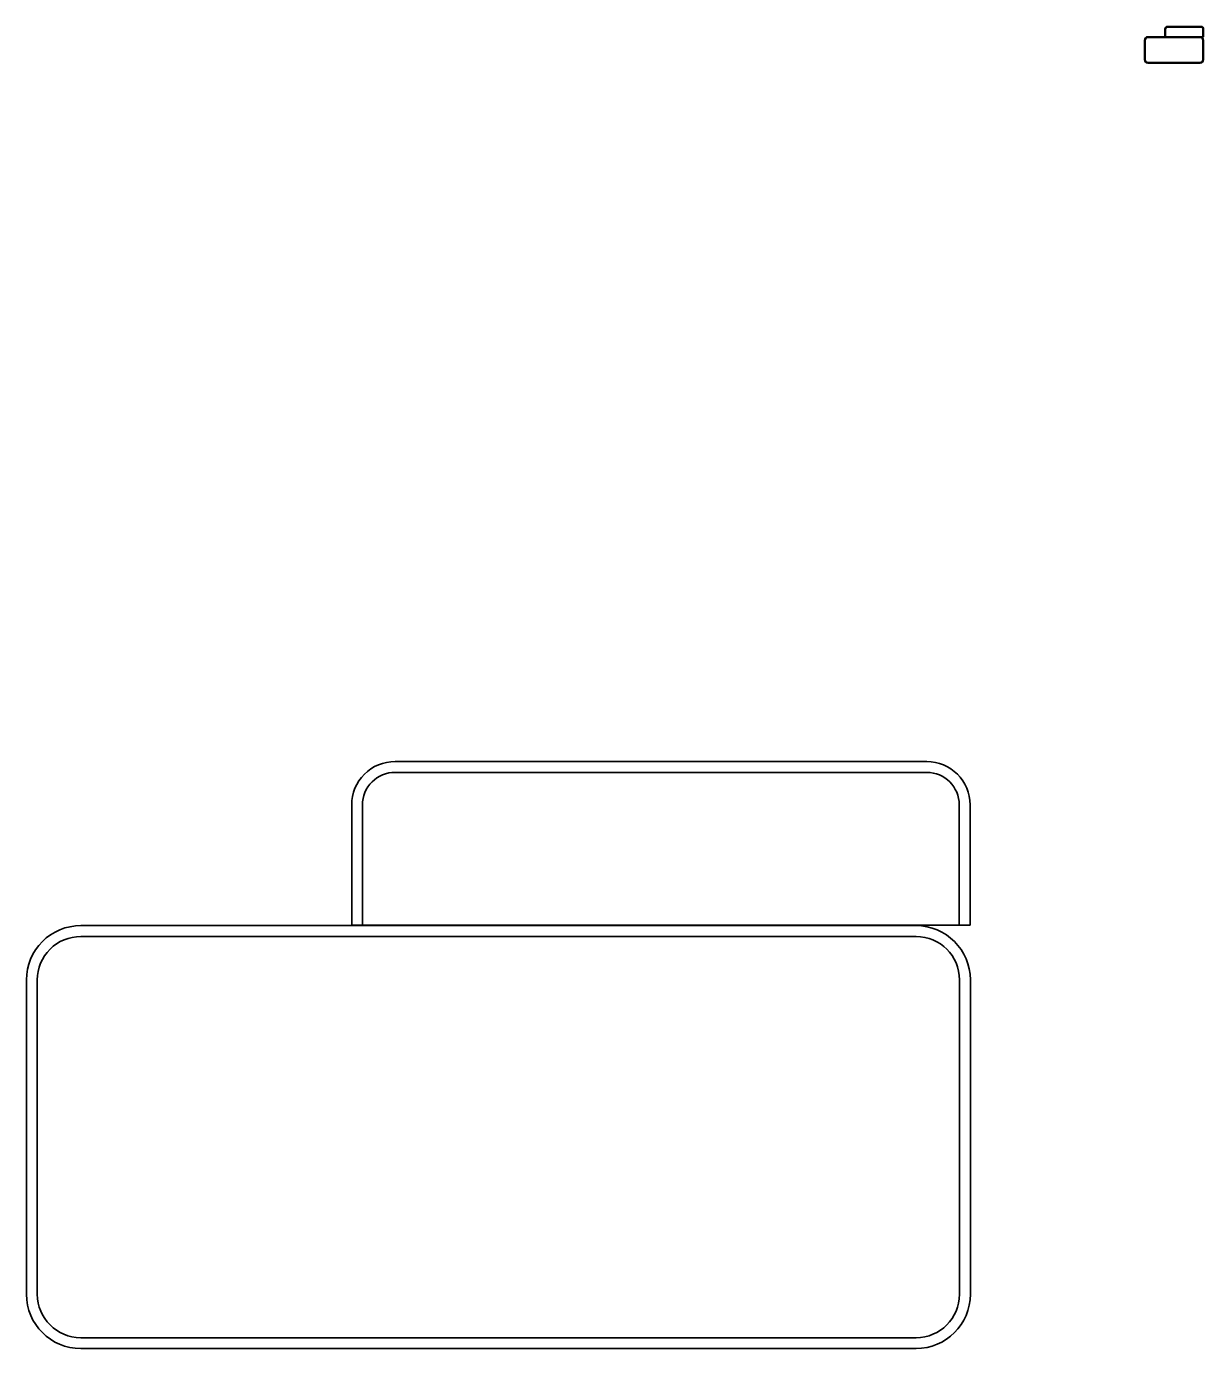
# Model space of a CAD drawing. Extents: x 1797809 to 2198143, y 249608 to 1237864.
# Drawn here: x 2194889.5 to 2195178.7, y 1236693.4 to 1237018.3 of the extents above; entities that cross this region are included whole.
import ezdxf

# ---------------------------------------------------------------- set-up
doc = ezdxf.new("R2010")
doc.units = 0
doc.layers.add('GSOUTLINE', color=7, linetype='Continuous')

msp = doc.modelspace()

# ---------------------------------------------------------------- linework, layer by layer
at = {"layer": 'GSOUTLINE'}
for p, q in [((2195177.9, 1237015.83), (2195165.07, 1237015.83)), ((2195177.9, 1237015.66), (2195165.07, 1237015.66)), ((2195169.24, 1237015.83), (2195169.24, 1237017.68)), ((2195169.24, 1237017.68), (2195169.24, 1237015.83)), ((2195169.41, 1237015.83), (2195169.24, 1237015.83)), ((2195169.24, 1237015.83), (2195178.74, 1237015.83)), ((2195169.41, 1237017.68), (2195169.41, 1237016)), ((2195169.41, 1237016), (2195169.41, 1237015.83)), ((2195169.91, 1237018.35), (2195178.07, 1237018.35)), ((2195178.07, 1237018.35), (2195169.91, 1237018.35)), ((2195178.07, 1237018.18), (2195169.91, 1237018.18)), ((2195178.57, 1237016), (2195178.57, 1237017.68)), ((2195178.57, 1237015.83), (2195178.57, 1237016)), ((2195178.74, 1237015.83), (2195178.57, 1237015.83)), ((2195178.74, 1237017.68), (2195178.74, 1237015.83)), ((2195178.74, 1237015.83), (2195178.74, 1237017.68)), ((2195164.24, 1237014.99), (2195164.24, 1237010.16)), ((2195164.4, 1237014.99), (2195164.4, 1237010.16)), ((2195178.57, 1237010.16), (2195178.57, 1237014.99)), ((2195178.73, 1237010.16), (2195178.73, 1237014.99)), ((2195165.07, 1237009.5), (2195177.9, 1237009.5)), ((2195165.07, 1237009.33), (2195177.9, 1237009.33)), ((2194980.08, 1236837.68), (2195110.71, 1236837.68)), ((2195110.71, 1236837.68), (2194980.08, 1236837.68)), ((2195110.71, 1236835.01), (2194980.08, 1236835.01)), ((2194969.42, 1236797.43), (2194969.42, 1236827.01)), ((2194969.42, 1236827.01), (2194969.42, 1236797.43)), ((2194972.08, 1236827.01), (2194972.08, 1236800.09)), ((2195118.71, 1236800.09), (2195118.71, 1236827.01)), ((2195121.37, 1236827.01), (2195121.37, 1236797.43)), ((2195121.37, 1236797.43), (2195121.37, 1236827.01)), ((2194972.08, 1236800.09), (2194972.08, 1236797.43)), ((2195118.71, 1236797.43), (2195118.71, 1236800.09)), ((2195108.11, 1236797.34), (2194902.84, 1236797.34)), ((2194972.08, 1236797.43), (2194969.42, 1236797.43)), ((2194969.42, 1236797.43), (2195121.37, 1236797.43)), ((2195121.37, 1236797.43), (2195118.71, 1236797.43)), ((2195108.11, 1236794.67), (2194902.84, 1236794.67)), ((2194889.51, 1236784.01), (2194889.51, 1236706.72)), ((2194892.18, 1236784.01), (2194892.18, 1236706.72)), ((2195118.77, 1236706.72), (2195118.77, 1236784.01)), ((2195121.44, 1236706.72), (2195121.44, 1236784.01)), ((2194902.84, 1236696.06), (2195108.11, 1236696.06)), ((2194902.84, 1236693.39), (2195108.11, 1236693.39))]:
    msp.add_line(p, q, dxfattribs=at)
for centre, major_axis, start_param, end_param in [((2195165.07, 1237014.99), (0.833, 0), 1.570796, 3.141593), ((2195165.07, 1237014.99), (0.666, 0), 1.570796, 3.141593), ((2195169.91, 1237017.68), (0.666, 0), 1.570796, 3.141593), ((2195169.91, 1237017.68), (0.666, 0), 1.570796, 3.141593), ((2195169.91, 1237017.68), (0.5, 0), 1.570796, 3.141593), ((2195177.9, 1237014.99), (0.833, 0), 0, 1.570796), ((2195177.9, 1237014.99), (0.666, 0), 0, 1.570796), ((2195178.07, 1237017.68), (0.666, 0), 0, 1.570796), ((2195178.07, 1237017.68), (0.666, 0), 0, 1.570796), ((2195178.07, 1237017.68), (0.5, 0), 0, 1.570796), ((2195165.07, 1237010.16), (0.833, 0), 3.141593, 4.712389), ((2195165.07, 1237010.16), (0.666, 0), 3.141593, 4.712389), ((2195177.9, 1237010.16), (0.833, 0), 4.712389, 6.283185), ((2195177.9, 1237010.16), (0.666, 0), 4.712389, 6.283185), ((2194980.08, 1236827.01), (10.66, 0), 1.570796, 3.141593), ((2194980.08, 1236827.01), (10.66, 0), 1.570796, 3.141593), ((2195110.71, 1236827.01), (10.66, 0), 0, 1.570796), ((2195110.71, 1236827.01), (10.66, 0), 0, 1.570796), ((2194980.08, 1236827.01), (8, 0), 1.570796, 3.141593), ((2195110.71, 1236827.01), (8, 0), 0, 1.570796), ((2194902.84, 1236784.01), (13.33, 0), 1.570796, 3.141593), ((2195108.11, 1236784.01), (13.33, 0), 0, 1.570796), ((2194902.84, 1236784.01), (10.66, 0), 1.570796, 3.141593), ((2195108.11, 1236784.01), (10.66, 0), 0, 1.570796), ((2194902.84, 1236706.72), (13.33, 0), 3.141593, 4.712389), ((2194902.84, 1236706.72), (10.66, 0), 3.141593, 4.712389), ((2195108.11, 1236706.72), (13.33, 0), 4.712389, 6.283185), ((2195108.11, 1236706.72), (10.66, 0), 4.712389, 6.283185)]:
    msp.add_ellipse(centre, major_axis=major_axis, ratio=0.999829, start_param=start_param, end_param=end_param, dxfattribs=at)

doc.saveas('drawing.dxf')
